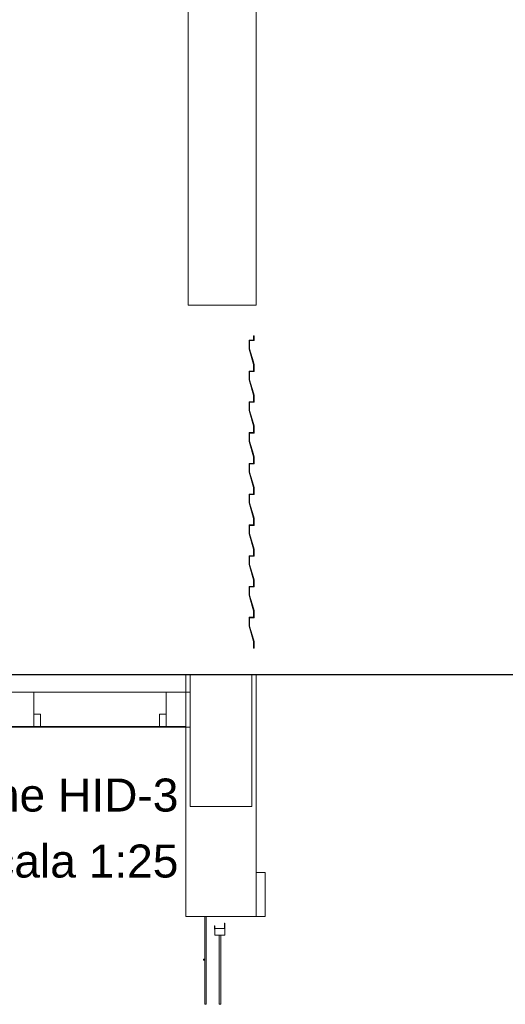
# Model space of a CAD drawing. Header units: millimetres. Extents: x -16331 to -10174, y -4135 to -3584.
# Tile 335 of 456: x -10231.89 to -10227.48, y -4013.76 to -4004.8. Entities that reach past the tile are written whole.
import ezdxf

# ---------------------------------------------------------------- set-up
doc = ezdxf.new("R2010")
doc.units = ezdxf.units.MM
doc.layers.add('DI-Eixos', color=7, linetype='Continuous')
for name, color, linetype, lineweight in [('DI-Elementos externos em corte', 9, 'Continuous', 18), ('DI-Elementos externos em vista', 9, 'Continuous', 5), ('DI-Títulos', 3, 'Continuous', 5), ('IFC-IfcWindow-Contorno', 250, 'Continuous', 5)]:
    doc.layers.add(name, color=color, linetype=linetype, lineweight=lineweight)
doc.styles.add('Arial', font='arial.ttf', dxfattribs={"height": 100})

msp = doc.modelspace()

# ---------------------------------------------------------------- linework, layer by layer
at = {"layer": 'DI-Eixos'}
msp.add_line((-10246.8251, -4010.7557), (-10223.5979, -4010.7557), dxfattribs=at)
at = {"layer": 'DI-Elementos externos em corte'}
for p, q in [((-10229.7417, -4006.7907), (-10229.7417, -4001.1556)), ((-10230.3617, -4002.3801), (-10230.3617, -4006.7907)), ((-10230.3617, -4006.7907), (-10230.3617, -4007.3956)), ((-10229.7417, -4007.3956), (-10229.7417, -4006.7907)), ((-10230.3617, -4007.3956), (-10230.2445, -4007.3956)), ((-10230.2445, -4007.3956), (-10229.7417, -4007.3956)), ((-10229.7658, -4007.6756), (-10229.7658, -4007.6818)), ((-10229.7624, -4007.6756), (-10229.7658, -4007.6756)), ((-10229.7658, -4007.6818), (-10229.7658, -4007.7156)), ((-10229.7618, -4007.6756), (-10229.7624, -4007.6756)), ((-10229.7618, -4007.7128), (-10229.7618, -4007.6756)), ((-10229.7618, -4007.7196), (-10229.7618, -4007.7128)), ((-10229.772, -4007.7156), (-10229.8058, -4007.7156)), ((-10229.8058, -4007.7156), (-10229.8058, -4007.7279)), ((-10229.8058, -4007.7279), (-10229.8058, -4007.7956)), ((-10229.8058, -4007.7956), (-10229.7996, -4007.8172)), ((-10229.8018, -4007.7196), (-10229.7956, -4007.7196)), ((-10229.8018, -4007.7834), (-10229.8018, -4007.7196)), ((-10229.8018, -4007.795), (-10229.8018, -4007.7834)), ((-10229.768, -4007.9134), (-10229.8018, -4007.795)), ((-10229.7956, -4007.7196), (-10229.7618, -4007.7196)), ((-10229.7658, -4007.7156), (-10229.772, -4007.7156)), ((-10229.7996, -4007.8172), (-10229.7658, -4007.9356)), ((-10229.7618, -4007.935), (-10229.768, -4007.9134)), ((-10229.7658, -4007.9356), (-10229.7658, -4007.9449)), ((-10229.7658, -4007.9449), (-10229.7658, -4007.9956)), ((-10229.7618, -4007.9896), (-10229.7618, -4007.935)), ((-10229.772, -4007.9956), (-10229.8058, -4007.9956)), ((-10229.8058, -4007.9956), (-10229.8058, -4008.0079)), ((-10229.8058, -4008.0079), (-10229.8058, -4008.0756)), ((-10229.8018, -4007.9996), (-10229.7956, -4007.9996)), ((-10229.8018, -4008.0634), (-10229.8018, -4007.9996)), ((-10229.8018, -4008.075), (-10229.8018, -4008.0634)), ((-10229.7956, -4007.9996), (-10229.7618, -4007.9996)), ((-10229.7658, -4007.9956), (-10229.772, -4007.9956)), ((-10229.7618, -4007.9996), (-10229.7618, -4007.9896)), ((-10229.8058, -4008.0756), (-10229.7996, -4008.0972)), ((-10229.768, -4008.1934), (-10229.8018, -4008.075)), ((-10229.7996, -4008.0972), (-10229.7658, -4008.2156)), ((-10229.7618, -4008.215), (-10229.768, -4008.1934)), ((-10229.7658, -4008.2156), (-10229.7658, -4008.2249)), ((-10229.7658, -4008.2249), (-10229.7658, -4008.2756)), ((-10229.7618, -4008.2696), (-10229.7618, -4008.215)), ((-10229.772, -4008.2756), (-10229.8058, -4008.2756)), ((-10229.8058, -4008.2756), (-10229.8058, -4008.2879)), ((-10229.8058, -4008.2879), (-10229.8058, -4008.3556)), ((-10229.8018, -4008.2796), (-10229.7956, -4008.2796)), ((-10229.8018, -4008.3434), (-10229.8018, -4008.2796)), ((-10229.7956, -4008.2796), (-10229.7618, -4008.2796)), ((-10229.7658, -4008.2756), (-10229.772, -4008.2756)), ((-10229.7618, -4008.2796), (-10229.7618, -4008.2696)), ((-10229.8058, -4008.3556), (-10229.7996, -4008.3772)), ((-10229.8018, -4008.355), (-10229.8018, -4008.3434)), ((-10229.768, -4008.4734), (-10229.8018, -4008.355)), ((-10229.7996, -4008.3772), (-10229.7658, -4008.4956)), ((-10229.7618, -4008.495), (-10229.768, -4008.4734)), ((-10229.7658, -4008.4956), (-10229.7658, -4008.5049)), ((-10229.7658, -4008.5049), (-10229.7658, -4008.5556)), ((-10229.7618, -4008.5496), (-10229.7618, -4008.495)), ((-10229.772, -4008.5556), (-10229.8058, -4008.5556)), ((-10229.8058, -4008.5556), (-10229.8058, -4008.5679)), ((-10229.8058, -4008.5679), (-10229.8058, -4008.6356)), ((-10229.8018, -4008.5596), (-10229.7956, -4008.5596)), ((-10229.8018, -4008.6234), (-10229.8018, -4008.5596)), ((-10229.7956, -4008.5596), (-10229.7618, -4008.5596)), ((-10229.7658, -4008.5556), (-10229.772, -4008.5556)), ((-10229.7618, -4008.5596), (-10229.7618, -4008.5496)), ((-10229.8058, -4008.6356), (-10229.7996, -4008.6572)), ((-10229.8018, -4008.635), (-10229.8018, -4008.6234)), ((-10229.768, -4008.7534), (-10229.8018, -4008.635)), ((-10229.7996, -4008.6572), (-10229.7658, -4008.7758)), ((-10229.7618, -4008.775), (-10229.768, -4008.7534)), ((-10229.7658, -4008.7758), (-10229.7658, -4008.7851)), ((-10229.7658, -4008.7851), (-10229.7658, -4008.8358)), ((-10229.7618, -4008.8296), (-10229.7618, -4008.775)), ((-10229.772, -4008.8358), (-10229.8058, -4008.8358)), ((-10229.8058, -4008.8358), (-10229.8058, -4008.8481)), ((-10229.8058, -4008.8481), (-10229.8058, -4008.9156)), ((-10229.8018, -4008.8396), (-10229.7956, -4008.8396)), ((-10229.8018, -4008.9034), (-10229.8018, -4008.8396)), ((-10229.7956, -4008.8396), (-10229.7618, -4008.8396)), ((-10229.7658, -4008.8358), (-10229.772, -4008.8358)), ((-10229.7618, -4008.8396), (-10229.7618, -4008.8296)), ((-10229.8058, -4008.9156), (-10229.7996, -4008.9372)), ((-10229.8018, -4008.915), (-10229.8018, -4008.9034)), ((-10229.768, -4009.0334), (-10229.8018, -4008.915)), ((-10229.7996, -4008.9372), (-10229.7658, -4009.0556)), ((-10229.7618, -4009.055), (-10229.768, -4009.0334)), ((-10229.7658, -4009.0556), (-10229.7658, -4009.0649)), ((-10229.7618, -4009.1096), (-10229.7618, -4009.055)), ((-10229.772, -4009.1156), (-10229.8058, -4009.1156)), ((-10229.8058, -4009.1156), (-10229.8058, -4009.1279)), ((-10229.8058, -4009.1279), (-10229.8058, -4009.1956)), ((-10229.8018, -4009.1196), (-10229.7956, -4009.1196)), ((-10229.8018, -4009.1834), (-10229.8018, -4009.1196)), ((-10229.7956, -4009.1196), (-10229.7618, -4009.1196)), ((-10229.7658, -4009.1156), (-10229.772, -4009.1156)), ((-10229.7658, -4009.0649), (-10229.7658, -4009.1156)), ((-10229.7618, -4009.1196), (-10229.7618, -4009.1096)), ((-10229.8058, -4009.1956), (-10229.7996, -4009.2172)), ((-10229.8018, -4009.195), (-10229.8018, -4009.1834)), ((-10229.768, -4009.3134), (-10229.8018, -4009.195)), ((-10229.7996, -4009.2172), (-10229.7658, -4009.3356)), ((-10229.7618, -4009.335), (-10229.768, -4009.3134)), ((-10229.772, -4009.3956), (-10229.8058, -4009.3956)), ((-10229.8058, -4009.3956), (-10229.8058, -4009.4079)), ((-10229.8058, -4009.4079), (-10229.8058, -4009.4756)), ((-10229.8018, -4009.3996), (-10229.7956, -4009.3996)), ((-10229.8018, -4009.4634), (-10229.8018, -4009.3996)), ((-10229.7956, -4009.3996), (-10229.7618, -4009.3996)), ((-10229.7658, -4009.3956), (-10229.772, -4009.3956)), ((-10229.7658, -4009.3356), (-10229.7658, -4009.3449)), ((-10229.7658, -4009.3449), (-10229.7658, -4009.3956)), ((-10229.7618, -4009.3896), (-10229.7618, -4009.335)), ((-10229.7618, -4009.3996), (-10229.7618, -4009.3896)), ((-10229.8058, -4009.4756), (-10229.7996, -4009.4972)), ((-10229.8018, -4009.475), (-10229.8018, -4009.4634)), ((-10229.768, -4009.5934), (-10229.8018, -4009.475)), ((-10229.7996, -4009.4972), (-10229.7658, -4009.6156)), ((-10229.7618, -4009.615), (-10229.768, -4009.5934)), ((-10229.772, -4009.6756), (-10229.8058, -4009.6756)), ((-10229.8058, -4009.6756), (-10229.8058, -4009.6879)), ((-10229.8018, -4009.6796), (-10229.7956, -4009.6796)), ((-10229.8018, -4009.7434), (-10229.8018, -4009.6796)), ((-10229.7956, -4009.6796), (-10229.7618, -4009.6796)), ((-10229.7658, -4009.6756), (-10229.772, -4009.6756)), ((-10229.7658, -4009.6156), (-10229.7658, -4009.6249)), ((-10229.7658, -4009.6249), (-10229.7658, -4009.6756)), ((-10229.7618, -4009.6696), (-10229.7618, -4009.615)), ((-10229.7618, -4009.6796), (-10229.7618, -4009.6696)), ((-10229.8058, -4009.6879), (-10229.8058, -4009.7556)), ((-10229.8058, -4009.7556), (-10229.7996, -4009.7772)), ((-10229.8018, -4009.755), (-10229.8018, -4009.7434)), ((-10229.768, -4009.8734), (-10229.8018, -4009.755)), ((-10229.7996, -4009.7772), (-10229.7658, -4009.8956)), ((-10229.7618, -4009.895), (-10229.768, -4009.8734)), ((-10229.7658, -4009.8956), (-10229.7658, -4009.9049)), ((-10229.7658, -4009.9049), (-10229.7658, -4009.9556)), ((-10229.7618, -4009.9496), (-10229.7618, -4009.895)), ((-10229.7618, -4009.9596), (-10229.7618, -4009.9496)), ((-10229.772, -4009.9556), (-10229.8058, -4009.9556)), ((-10229.8058, -4009.9556), (-10229.8058, -4009.9679)), ((-10229.8058, -4009.9679), (-10229.8058, -4010.0356)), ((-10229.8058, -4010.0356), (-10229.7996, -4010.0572)), ((-10229.8018, -4009.9596), (-10229.7956, -4009.9596)), ((-10229.8018, -4010.0234), (-10229.8018, -4009.9596)), ((-10229.8018, -4010.035), (-10229.8018, -4010.0234)), ((-10229.768, -4010.1534), (-10229.8018, -4010.035)), ((-10229.7956, -4009.9596), (-10229.7618, -4009.9596)), ((-10229.7658, -4009.9556), (-10229.772, -4009.9556)), ((-10229.7996, -4010.0572), (-10229.7658, -4010.1756)), ((-10229.7618, -4010.175), (-10229.768, -4010.1534)), ((-10229.7658, -4010.1756), (-10229.7658, -4010.1849)), ((-10229.7658, -4010.1849), (-10229.7658, -4010.2356)), ((-10229.7618, -4010.2296), (-10229.7618, -4010.175)), ((-10229.772, -4010.2356), (-10229.8058, -4010.2356)), ((-10229.8058, -4010.2356), (-10229.8058, -4010.2479)), ((-10229.8058, -4010.2479), (-10229.8058, -4010.3156)), ((-10229.8017, -4010.2396), (-10229.7955, -4010.2396)), ((-10229.8017, -4010.3037), (-10229.8017, -4010.2396)), ((-10229.8017, -4010.3155), (-10229.8017, -4010.3037)), ((-10229.7955, -4010.2396), (-10229.7618, -4010.2396)), ((-10229.7658, -4010.2356), (-10229.772, -4010.2356)), ((-10229.7618, -4010.2396), (-10229.7618, -4010.2296)), ((-10229.8058, -4010.3156), (-10229.7996, -4010.3372)), ((-10229.768, -4010.4335), (-10229.8017, -4010.3155)), ((-10229.7996, -4010.3372), (-10229.7658, -4010.4556)), ((-10229.7618, -4010.455), (-10229.768, -4010.4335)), ((-10229.7658, -4010.4556), (-10229.7658, -4010.4649)), ((-10229.7658, -4010.4649), (-10229.7658, -4010.5156)), ((-10229.7618, -4010.5062), (-10229.7618, -4010.455)), ((-10229.7658, -4010.5156), (-10229.7652, -4010.5156)), ((-10229.7652, -4010.5156), (-10229.7618, -4010.5156)), ((-10229.7618, -4010.5156), (-10229.7618, -4010.5062)), ((-10230.3817, -4010.7556), (-10237.4896, -4010.7556)), ((-10230.3817, -4010.7556), (-10233.3213, -4010.7556)), ((-10230.3817, -4010.9156), (-10230.3817, -4010.7556)), ((-10230.3417, -4010.7556), (-10230.3817, -4010.7556)), ((-10230.3817, -4010.7556), (-10230.3817, -4010.9156)), ((-10230.3417, -4010.7556), (-10230.3817, -4010.7556)), ((-10230.1513, -4010.7556), (-10230.3417, -4010.7556)), ((-10229.9978, -4010.7556), (-10230.3417, -4010.7556)), ((-10230.3417, -4010.7556), (-10230.3417, -4010.9156)), ((-10230.3417, -4010.8112), (-10230.3417, -4010.7556)), ((-10229.7817, -4010.7556), (-10230.1513, -4010.7556)), ((-10229.7817, -4010.7556), (-10229.9978, -4010.7556)), ((-10229.7417, -4010.7556), (-10229.7817, -4010.7556)), ((-10229.7817, -4011.2356), (-10229.7817, -4010.7556)), ((-10229.7417, -4011.8445), (-10229.7417, -4010.7556)), ((-10230.3417, -4010.9156), (-10230.3417, -4010.8112)), ((-10232.1213, -4010.9156), (-10231.7613, -4010.9156)), ((-10231.8865, -4010.9156), (-10232.1213, -4010.9156)), ((-10231.7613, -4010.9156), (-10231.8865, -4010.9156)), ((-10231.7613, -4010.9156), (-10230.5613, -4010.9156)), ((-10231.7613, -4011.1156), (-10231.7613, -4010.9156)), ((-10230.5613, -4010.9156), (-10230.3817, -4010.9156)), ((-10230.5613, -4010.9156), (-10230.5613, -4011.0269)), ((-10230.4181, -4010.9156), (-10230.5613, -4010.9156)), ((-10230.3817, -4010.9156), (-10230.4181, -4010.9156)), ((-10230.3817, -4010.978), (-10230.3817, -4010.9156)), ((-10230.3817, -4010.9156), (-10230.3817, -4011.2276)), ((-10230.3817, -4010.9156), (-10230.3417, -4010.9156)), ((-10230.3417, -4010.9156), (-10230.3817, -4010.9156)), ((-10230.3417, -4010.9156), (-10230.3417, -4011.2187)), ((-10230.3417, -4011.1243), (-10230.3417, -4010.9156)), ((-10230.3817, -4011.1156), (-10230.3817, -4010.978)), ((-10231.7613, -4011.1243), (-10231.7613, -4011.1156)), ((-10231.7613, -4011.1156), (-10231.7613, -4011.1573)), ((-10231.7222, -4011.1156), (-10231.7613, -4011.1156)), ((-10231.7013, -4011.1156), (-10231.7222, -4011.1156)), ((-10231.7013, -4011.1939), (-10231.7013, -4011.1156)), ((-10230.6213, -4011.1156), (-10230.6213, -4011.1573)), ((-10230.5822, -4011.1156), (-10230.6213, -4011.1156)), ((-10230.5613, -4011.1156), (-10230.5822, -4011.1156)), ((-10230.5613, -4011.0269), (-10230.5613, -4011.1156)), ((-10230.5613, -4011.1156), (-10230.5613, -4011.2276)), ((-10230.5613, -4011.1939), (-10230.5613, -4011.1156)), ((-10230.3817, -4011.2276), (-10230.3817, -4011.1156)), ((-10231.7613, -4011.2276), (-10231.7613, -4011.1243)), ((-10231.7613, -4011.1573), (-10231.7613, -4011.2276)), ((-10231.7013, -4011.2276), (-10231.7013, -4011.1939)), ((-10230.6213, -4011.1573), (-10230.6213, -4011.2276)), ((-10230.5613, -4011.2276), (-10230.5613, -4011.1939)), ((-10230.3417, -4011.2276), (-10230.3417, -4011.1243)), ((-10230.3817, -4011.2276), (-10237.7277, -4011.2276)), ((-10232.1213, -4011.2356), (-10231.7613, -4011.2356)), ((-10232.1213, -4011.2356), (-10231.7613, -4011.2356)), ((-10231.9961, -4011.2356), (-10231.7613, -4011.2356)), ((-10231.7613, -4011.2356), (-10231.7613, -4011.2276)), ((-10231.7613, -4011.2356), (-10231.7013, -4011.2356)), ((-10231.7613, -4011.2356), (-10231.7013, -4011.2356)), ((-10231.7613, -4011.2356), (-10231.7404, -4011.2356)), ((-10231.7404, -4011.2356), (-10231.7013, -4011.2356)), ((-10231.7013, -4011.2356), (-10231.7013, -4011.2276)), ((-10231.7013, -4011.2356), (-10230.6213, -4011.2356)), ((-10231.7013, -4011.2356), (-10230.6213, -4011.2356)), ((-10230.6213, -4011.2356), (-10230.5613, -4011.2356)), ((-10230.6213, -4011.2356), (-10230.5613, -4011.2356)), ((-10230.6213, -4011.2356), (-10230.6004, -4011.2356)), ((-10230.6004, -4011.2356), (-10230.5613, -4011.2356)), ((-10230.5613, -4011.2276), (-10230.5613, -4011.2356)), ((-10230.5613, -4011.2356), (-10230.5613, -4011.2276)), ((-10230.5613, -4011.2356), (-10230.3817, -4011.2356)), ((-10230.5613, -4011.2356), (-10230.3817, -4011.2356)), ((-10230.5613, -4011.2356), (-10230.4849, -4011.2356)), ((-10230.4849, -4011.2356), (-10230.3817, -4011.2356)), ((-10230.3817, -4011.2356), (-10230.3817, -4011.2276)), ((-10230.3817, -4011.2276), (-10230.3817, -4011.2356)), ((-10230.3817, -4011.2302), (-10230.3817, -4011.2276)), ((-10230.3817, -4011.2356), (-10230.3817, -4011.2302)), ((-10230.3817, -4011.2356), (-10230.3817, -4011.8445)), ((-10230.3817, -4011.2356), (-10230.3417, -4011.2356)), ((-10230.3417, -4011.2187), (-10230.3417, -4011.2356)), ((-10230.3417, -4011.2356), (-10230.3417, -4011.2276)), ((-10230.3417, -4011.2356), (-10230.3417, -4011.9556)), ((-10229.7817, -4011.4925), (-10229.7817, -4011.2356)), ((-10229.7817, -4011.9556), (-10229.7817, -4011.4925)), ((-10230.3817, -4011.8445), (-10230.3817, -4011.9556)), ((-10229.7417, -4011.9556), (-10229.7417, -4011.8445)), ((-10230.3817, -4011.9556), (-10230.3817, -4012.029)), ((-10230.3417, -4011.9556), (-10230.1256, -4011.9556)), ((-10230.1256, -4011.9556), (-10229.7817, -4011.9556)), ((-10229.7417, -4012.029), (-10229.7417, -4011.9556)), ((-10230.3817, -4012.029), (-10230.3817, -4012.9556)), ((-10229.7417, -4012.5556), (-10229.7417, -4012.029)), ((-10229.7417, -4012.9556), (-10229.7417, -4012.5556)), ((-10229.7417, -4012.5556), (-10229.7417, -4012.8874)), ((-10229.7214, -4012.5556), (-10229.7417, -4012.5556)), ((-10229.6617, -4012.5556), (-10229.7214, -4012.5556)), ((-10229.6617, -4012.8874), (-10229.6617, -4012.5556)), ((-10229.7417, -4012.8874), (-10229.7417, -4012.9556)), ((-10229.6617, -4012.9556), (-10229.6617, -4012.8874)), ((-10230.3817, -4012.9556), (-10230.2589, -4012.9556)), ((-10230.2589, -4012.9556), (-10230.2097, -4012.9556)), ((-10230.2097, -4012.9556), (-10230.1977, -4012.9556)), ((-10230.1977, -4012.9556), (-10229.7417, -4012.9556)), ((-10229.7417, -4012.9556), (-10229.7263, -4012.9556)), ((-10229.7263, -4012.9556), (-10229.6617, -4012.9556)), ((-10230.1217, -4013.0408), (-10230.1217, -4013.045)), ((-10230.118, -4013.0408), (-10230.1217, -4013.0408)), ((-10230.1217, -4013.045), (-10230.1217, -4013.0684)), ((-10230.1217, -4013.0684), (-10230.1209, -4013.0688)), ((-10230.1209, -4013.0688), (-10230.1165, -4013.0708)), ((-10230.1173, -4013.0408), (-10230.118, -4013.0408)), ((-10230.1173, -4013.0614), (-10230.1173, -4013.0408)), ((-10230.1173, -4013.0652), (-10230.1173, -4013.0614)), ((-10230.1165, -4013.0652), (-10230.1173, -4013.0652)), ((-10230.0445, -4013.0652), (-10230.1165, -4013.0652)), ((-10230.1165, -4013.0708), (-10230.1165, -4013.0795)), ((-10230.1165, -4013.0795), (-10230.1165, -4013.1276)), ((-10230.0313, -4013.0652), (-10230.0445, -4013.0652)), ((-10230.0313, -4013.0168), (-10230.0313, -4013.0242)), ((-10230.0276, -4013.0168), (-10230.0313, -4013.0168)), ((-10230.0313, -4013.0242), (-10230.0313, -4013.0652)), ((-10230.0269, -4013.0168), (-10230.0276, -4013.0168)), ((-10230.0269, -4013.1105), (-10230.0269, -4013.0168)), ((-10230.1165, -4013.1276), (-10230.1027, -4013.1276)), ((-10230.1027, -4013.1276), (-10230.0797, -4013.1276)), ((-10230.0797, -4013.1276), (-10230.0637, -4013.1276)), ((-10230.0772, -4013.1276), (-10230.0797, -4013.1276)), ((-10230.0797, -4013.1276), (-10230.0797, -4013.7556)), ((-10230.0637, -4013.1276), (-10230.0772, -4013.1276)), ((-10230.0637, -4013.1276), (-10230.0269, -4013.1276)), ((-10230.0637, -4013.4289), (-10230.0637, -4013.1276)), ((-10230.0269, -4013.1276), (-10230.0269, -4013.1105)), ((-10230.2217, -4013.3436), (-10230.2217, -4013.3533)), ((-10230.2194, -4013.3436), (-10230.2217, -4013.3436)), ((-10230.2217, -4013.3533), (-10230.2217, -4013.3556)), ((-10230.2097, -4013.3436), (-10230.2194, -4013.3436)), ((-10230.2097, -4013.3459), (-10230.2097, -4013.3436)), ((-10230.2097, -4013.3556), (-10230.2097, -4013.3459)), ((-10230.2217, -4013.3556), (-10230.212, -4013.3556)), ((-10230.212, -4013.3556), (-10230.2097, -4013.3556)), ((-10230.0637, -4013.7556), (-10230.0637, -4013.4289)), ((-10230.0797, -4013.7556), (-10230.0676, -4013.7556)), ((-10230.0676, -4013.7556), (-10230.0637, -4013.7556))]:
    msp.add_line(p, q, dxfattribs=at)
at = {"layer": 'DI-Elementos externos em corte', "lineweight": 5}
for p, q in [((-10229.7417, -4006.7907), (-10229.7417, -4001.1556)), ((-10230.3617, -4002.3801), (-10230.3617, -4006.7907)), ((-10230.3617, -4006.7907), (-10230.3617, -4007.3956)), ((-10229.7417, -4007.3956), (-10229.7417, -4006.7907)), ((-10230.3617, -4007.3956), (-10230.2445, -4007.3956)), ((-10230.2445, -4007.3956), (-10229.7417, -4007.3956)), ((-10229.7658, -4007.6756), (-10229.7658, -4007.6818)), ((-10229.7624, -4007.6756), (-10229.7658, -4007.6756)), ((-10229.7658, -4007.6818), (-10229.7658, -4007.7156)), ((-10229.7618, -4007.6756), (-10229.7624, -4007.6756)), ((-10229.7618, -4007.7128), (-10229.7618, -4007.6756)), ((-10229.7618, -4007.7196), (-10229.7618, -4007.7128)), ((-10229.772, -4007.7156), (-10229.8058, -4007.7156)), ((-10229.8058, -4007.7156), (-10229.8058, -4007.7279)), ((-10229.8058, -4007.7279), (-10229.8058, -4007.7956)), ((-10229.8058, -4007.7956), (-10229.7996, -4007.8172)), ((-10229.8018, -4007.7196), (-10229.7956, -4007.7196)), ((-10229.8018, -4007.7834), (-10229.8018, -4007.7196)), ((-10229.8018, -4007.795), (-10229.8018, -4007.7834)), ((-10229.768, -4007.9134), (-10229.8018, -4007.795)), ((-10229.7956, -4007.7196), (-10229.7618, -4007.7196)), ((-10229.7658, -4007.7156), (-10229.772, -4007.7156)), ((-10229.7996, -4007.8172), (-10229.7658, -4007.9356)), ((-10229.7618, -4007.935), (-10229.768, -4007.9134)), ((-10229.7658, -4007.9356), (-10229.7658, -4007.9449)), ((-10229.7658, -4007.9449), (-10229.7658, -4007.9956)), ((-10229.7618, -4007.9896), (-10229.7618, -4007.935)), ((-10229.772, -4007.9956), (-10229.8058, -4007.9956)), ((-10229.8058, -4007.9956), (-10229.8058, -4008.0079)), ((-10229.8058, -4008.0079), (-10229.8058, -4008.0756)), ((-10229.8018, -4007.9996), (-10229.7956, -4007.9996)), ((-10229.8018, -4008.0634), (-10229.8018, -4007.9996)), ((-10229.8018, -4008.075), (-10229.8018, -4008.0634)), ((-10229.7956, -4007.9996), (-10229.7618, -4007.9996)), ((-10229.7658, -4007.9956), (-10229.772, -4007.9956)), ((-10229.7618, -4007.9996), (-10229.7618, -4007.9896)), ((-10229.8058, -4008.0756), (-10229.7996, -4008.0972)), ((-10229.768, -4008.1934), (-10229.8018, -4008.075)), ((-10229.7996, -4008.0972), (-10229.7658, -4008.2156)), ((-10229.7618, -4008.215), (-10229.768, -4008.1934)), ((-10229.7658, -4008.2156), (-10229.7658, -4008.2249)), ((-10229.7658, -4008.2249), (-10229.7658, -4008.2756)), ((-10229.7618, -4008.2696), (-10229.7618, -4008.215)), ((-10229.772, -4008.2756), (-10229.8058, -4008.2756)), ((-10229.8058, -4008.2756), (-10229.8058, -4008.2879)), ((-10229.8058, -4008.2879), (-10229.8058, -4008.3556)), ((-10229.8018, -4008.2796), (-10229.7956, -4008.2796)), ((-10229.8018, -4008.3434), (-10229.8018, -4008.2796)), ((-10229.7956, -4008.2796), (-10229.7618, -4008.2796)), ((-10229.7658, -4008.2756), (-10229.772, -4008.2756)), ((-10229.7618, -4008.2796), (-10229.7618, -4008.2696)), ((-10229.8058, -4008.3556), (-10229.7996, -4008.3772)), ((-10229.8018, -4008.355), (-10229.8018, -4008.3434)), ((-10229.768, -4008.4734), (-10229.8018, -4008.355)), ((-10229.7996, -4008.3772), (-10229.7658, -4008.4956)), ((-10229.7618, -4008.495), (-10229.768, -4008.4734)), ((-10229.7658, -4008.4956), (-10229.7658, -4008.5049)), ((-10229.7658, -4008.5049), (-10229.7658, -4008.5556)), ((-10229.7618, -4008.5496), (-10229.7618, -4008.495)), ((-10229.772, -4008.5556), (-10229.8058, -4008.5556)), ((-10229.8058, -4008.5556), (-10229.8058, -4008.5679)), ((-10229.8058, -4008.5679), (-10229.8058, -4008.6356)), ((-10229.8018, -4008.5596), (-10229.7956, -4008.5596)), ((-10229.8018, -4008.6234), (-10229.8018, -4008.5596)), ((-10229.7956, -4008.5596), (-10229.7618, -4008.5596)), ((-10229.7658, -4008.5556), (-10229.772, -4008.5556)), ((-10229.7618, -4008.5596), (-10229.7618, -4008.5496)), ((-10229.8058, -4008.6356), (-10229.7996, -4008.6572)), ((-10229.8018, -4008.635), (-10229.8018, -4008.6234)), ((-10229.768, -4008.7534), (-10229.8018, -4008.635)), ((-10229.7996, -4008.6572), (-10229.7658, -4008.7758)), ((-10229.7618, -4008.775), (-10229.768, -4008.7534)), ((-10229.7658, -4008.7758), (-10229.7658, -4008.7851)), ((-10229.7658, -4008.7851), (-10229.7658, -4008.8358)), ((-10229.7618, -4008.8296), (-10229.7618, -4008.775)), ((-10229.772, -4008.8358), (-10229.8058, -4008.8358)), ((-10229.8058, -4008.8358), (-10229.8058, -4008.8481)), ((-10229.8058, -4008.8481), (-10229.8058, -4008.9156)), ((-10229.8018, -4008.8396), (-10229.7956, -4008.8396)), ((-10229.8018, -4008.9034), (-10229.8018, -4008.8396)), ((-10229.7956, -4008.8396), (-10229.7618, -4008.8396)), ((-10229.7658, -4008.8358), (-10229.772, -4008.8358)), ((-10229.7618, -4008.8396), (-10229.7618, -4008.8296)), ((-10229.8058, -4008.9156), (-10229.7996, -4008.9372)), ((-10229.8018, -4008.915), (-10229.8018, -4008.9034)), ((-10229.768, -4009.0334), (-10229.8018, -4008.915)), ((-10229.7996, -4008.9372), (-10229.7658, -4009.0556)), ((-10229.7618, -4009.055), (-10229.768, -4009.0334)), ((-10229.7658, -4009.0556), (-10229.7658, -4009.0649)), ((-10229.7618, -4009.1096), (-10229.7618, -4009.055)), ((-10229.772, -4009.1156), (-10229.8058, -4009.1156)), ((-10229.8058, -4009.1156), (-10229.8058, -4009.1279)), ((-10229.8058, -4009.1279), (-10229.8058, -4009.1956)), ((-10229.8018, -4009.1196), (-10229.7956, -4009.1196)), ((-10229.8018, -4009.1834), (-10229.8018, -4009.1196)), ((-10229.7956, -4009.1196), (-10229.7618, -4009.1196)), ((-10229.7658, -4009.1156), (-10229.772, -4009.1156)), ((-10229.7658, -4009.0649), (-10229.7658, -4009.1156)), ((-10229.7618, -4009.1196), (-10229.7618, -4009.1096)), ((-10229.8058, -4009.1956), (-10229.7996, -4009.2172)), ((-10229.8018, -4009.195), (-10229.8018, -4009.1834)), ((-10229.768, -4009.3134), (-10229.8018, -4009.195)), ((-10229.7996, -4009.2172), (-10229.7658, -4009.3356)), ((-10229.7618, -4009.335), (-10229.768, -4009.3134)), ((-10229.772, -4009.3956), (-10229.8058, -4009.3956)), ((-10229.8058, -4009.3956), (-10229.8058, -4009.4079)), ((-10229.8058, -4009.4079), (-10229.8058, -4009.4756)), ((-10229.8018, -4009.3996), (-10229.7956, -4009.3996)), ((-10229.8018, -4009.4634), (-10229.8018, -4009.3996)), ((-10229.7956, -4009.3996), (-10229.7618, -4009.3996)), ((-10229.7658, -4009.3956), (-10229.772, -4009.3956)), ((-10229.7658, -4009.3356), (-10229.7658, -4009.3449)), ((-10229.7658, -4009.3449), (-10229.7658, -4009.3956)), ((-10229.7618, -4009.3896), (-10229.7618, -4009.335)), ((-10229.7618, -4009.3996), (-10229.7618, -4009.3896)), ((-10229.8058, -4009.4756), (-10229.7996, -4009.4972)), ((-10229.8018, -4009.475), (-10229.8018, -4009.4634)), ((-10229.768, -4009.5934), (-10229.8018, -4009.475)), ((-10229.7996, -4009.4972), (-10229.7658, -4009.6156)), ((-10229.7618, -4009.615), (-10229.768, -4009.5934)), ((-10229.772, -4009.6756), (-10229.8058, -4009.6756)), ((-10229.8058, -4009.6756), (-10229.8058, -4009.6879)), ((-10229.8018, -4009.6796), (-10229.7956, -4009.6796)), ((-10229.8018, -4009.7434), (-10229.8018, -4009.6796)), ((-10229.7956, -4009.6796), (-10229.7618, -4009.6796)), ((-10229.7658, -4009.6756), (-10229.772, -4009.6756)), ((-10229.7658, -4009.6156), (-10229.7658, -4009.6249)), ((-10229.7658, -4009.6249), (-10229.7658, -4009.6756)), ((-10229.7618, -4009.6696), (-10229.7618, -4009.615)), ((-10229.7618, -4009.6796), (-10229.7618, -4009.6696)), ((-10229.8058, -4009.6879), (-10229.8058, -4009.7556)), ((-10229.8058, -4009.7556), (-10229.7996, -4009.7772)), ((-10229.8018, -4009.755), (-10229.8018, -4009.7434)), ((-10229.768, -4009.8734), (-10229.8018, -4009.755)), ((-10229.7996, -4009.7772), (-10229.7658, -4009.8956)), ((-10229.7618, -4009.895), (-10229.768, -4009.8734)), ((-10229.7658, -4009.8956), (-10229.7658, -4009.9049)), ((-10229.7658, -4009.9049), (-10229.7658, -4009.9556)), ((-10229.7618, -4009.9496), (-10229.7618, -4009.895)), ((-10229.7618, -4009.9596), (-10229.7618, -4009.9496)), ((-10229.772, -4009.9556), (-10229.8058, -4009.9556)), ((-10229.8058, -4009.9556), (-10229.8058, -4009.9679)), ((-10229.8058, -4009.9679), (-10229.8058, -4010.0356)), ((-10229.8058, -4010.0356), (-10229.7996, -4010.0572)), ((-10229.8018, -4009.9596), (-10229.7956, -4009.9596)), ((-10229.8018, -4010.0234), (-10229.8018, -4009.9596)), ((-10229.8018, -4010.035), (-10229.8018, -4010.0234)), ((-10229.768, -4010.1534), (-10229.8018, -4010.035)), ((-10229.7956, -4009.9596), (-10229.7618, -4009.9596)), ((-10229.7658, -4009.9556), (-10229.772, -4009.9556)), ((-10229.7996, -4010.0572), (-10229.7658, -4010.1756)), ((-10229.7618, -4010.175), (-10229.768, -4010.1534)), ((-10229.7658, -4010.1756), (-10229.7658, -4010.1849)), ((-10229.7658, -4010.1849), (-10229.7658, -4010.2356)), ((-10229.7618, -4010.2296), (-10229.7618, -4010.175)), ((-10229.772, -4010.2356), (-10229.8058, -4010.2356)), ((-10229.8058, -4010.2356), (-10229.8058, -4010.2479)), ((-10229.8058, -4010.2479), (-10229.8058, -4010.3156)), ((-10229.8017, -4010.2396), (-10229.7955, -4010.2396)), ((-10229.8017, -4010.3037), (-10229.8017, -4010.2396)), ((-10229.8017, -4010.3155), (-10229.8017, -4010.3037)), ((-10229.7955, -4010.2396), (-10229.7618, -4010.2396)), ((-10229.7658, -4010.2356), (-10229.772, -4010.2356)), ((-10229.7618, -4010.2396), (-10229.7618, -4010.2296)), ((-10229.8058, -4010.3156), (-10229.7996, -4010.3372)), ((-10229.768, -4010.4335), (-10229.8017, -4010.3155)), ((-10229.7996, -4010.3372), (-10229.7658, -4010.4556)), ((-10229.7618, -4010.455), (-10229.768, -4010.4335)), ((-10229.7658, -4010.4556), (-10229.7658, -4010.4649)), ((-10229.7658, -4010.4649), (-10229.7658, -4010.5156)), ((-10229.7618, -4010.5062), (-10229.7618, -4010.455)), ((-10229.7658, -4010.5156), (-10229.7652, -4010.5156)), ((-10229.7652, -4010.5156), (-10229.7618, -4010.5156)), ((-10229.7618, -4010.5156), (-10229.7618, -4010.5062)), ((-10230.3817, -4010.7556), (-10237.4896, -4010.7556)), ((-10230.3817, -4010.7556), (-10233.3213, -4010.7556)), ((-10230.3817, -4010.9156), (-10230.3817, -4010.7556)), ((-10230.3417, -4010.7556), (-10230.3817, -4010.7556)), ((-10230.3817, -4010.7556), (-10230.3817, -4010.9156)), ((-10230.3417, -4010.7556), (-10230.3817, -4010.7556)), ((-10230.1513, -4010.7556), (-10230.3417, -4010.7556)), ((-10229.9978, -4010.7556), (-10230.3417, -4010.7556)), ((-10230.3417, -4010.7556), (-10230.3417, -4010.9156)), ((-10230.3417, -4010.8112), (-10230.3417, -4010.7556)), ((-10229.7817, -4010.7556), (-10230.1513, -4010.7556)), ((-10229.7817, -4010.7556), (-10229.9978, -4010.7556)), ((-10229.7417, -4010.7556), (-10229.7817, -4010.7556)), ((-10229.7817, -4011.2356), (-10229.7817, -4010.7556)), ((-10229.7417, -4011.8445), (-10229.7417, -4010.7556)), ((-10230.3417, -4010.9156), (-10230.3417, -4010.8112)), ((-10232.1213, -4010.9156), (-10231.7613, -4010.9156)), ((-10231.8865, -4010.9156), (-10232.1213, -4010.9156)), ((-10231.7613, -4010.9156), (-10231.8865, -4010.9156)), ((-10231.7613, -4010.9156), (-10230.5613, -4010.9156)), ((-10231.7613, -4011.1156), (-10231.7613, -4010.9156)), ((-10230.5613, -4010.9156), (-10230.3817, -4010.9156)), ((-10230.5613, -4010.9156), (-10230.5613, -4011.0269)), ((-10230.4181, -4010.9156), (-10230.5613, -4010.9156)), ((-10230.3817, -4010.9156), (-10230.4181, -4010.9156)), ((-10230.3817, -4010.978), (-10230.3817, -4010.9156)), ((-10230.3817, -4010.9156), (-10230.3817, -4011.2276)), ((-10230.3817, -4010.9156), (-10230.3417, -4010.9156)), ((-10230.3417, -4010.9156), (-10230.3817, -4010.9156)), ((-10230.3417, -4010.9156), (-10230.3417, -4011.2187)), ((-10230.3417, -4011.1243), (-10230.3417, -4010.9156)), ((-10230.3817, -4011.1156), (-10230.3817, -4010.978)), ((-10231.7613, -4011.1243), (-10231.7613, -4011.1156)), ((-10231.7613, -4011.1156), (-10231.7613, -4011.1573)), ((-10231.7222, -4011.1156), (-10231.7613, -4011.1156)), ((-10231.7013, -4011.1156), (-10231.7222, -4011.1156)), ((-10231.7013, -4011.1939), (-10231.7013, -4011.1156)), ((-10230.6213, -4011.1156), (-10230.6213, -4011.1573)), ((-10230.5822, -4011.1156), (-10230.6213, -4011.1156)), ((-10230.5613, -4011.1156), (-10230.5822, -4011.1156)), ((-10230.5613, -4011.0269), (-10230.5613, -4011.1156)), ((-10230.5613, -4011.1156), (-10230.5613, -4011.2276)), ((-10230.5613, -4011.1939), (-10230.5613, -4011.1156)), ((-10230.3817, -4011.2276), (-10230.3817, -4011.1156)), ((-10231.7613, -4011.2276), (-10231.7613, -4011.1243)), ((-10231.7613, -4011.1573), (-10231.7613, -4011.2276)), ((-10231.7013, -4011.2276), (-10231.7013, -4011.1939)), ((-10230.6213, -4011.1573), (-10230.6213, -4011.2276)), ((-10230.5613, -4011.2276), (-10230.5613, -4011.1939)), ((-10230.3417, -4011.2276), (-10230.3417, -4011.1243)), ((-10230.3817, -4011.2276), (-10237.7277, -4011.2276)), ((-10232.1213, -4011.2356), (-10231.7613, -4011.2356)), ((-10232.1213, -4011.2356), (-10231.7613, -4011.2356)), ((-10231.9961, -4011.2356), (-10231.7613, -4011.2356)), ((-10231.7613, -4011.2356), (-10231.7613, -4011.2276)), ((-10231.7613, -4011.2356), (-10231.7013, -4011.2356)), ((-10231.7613, -4011.2356), (-10231.7013, -4011.2356)), ((-10231.7613, -4011.2356), (-10231.7404, -4011.2356)), ((-10231.7404, -4011.2356), (-10231.7013, -4011.2356)), ((-10231.7013, -4011.2356), (-10231.7013, -4011.2276)), ((-10231.7013, -4011.2356), (-10230.6213, -4011.2356)), ((-10231.7013, -4011.2356), (-10230.6213, -4011.2356)), ((-10230.6213, -4011.2356), (-10230.5613, -4011.2356)), ((-10230.6213, -4011.2356), (-10230.5613, -4011.2356)), ((-10230.6213, -4011.2356), (-10230.6004, -4011.2356)), ((-10230.6004, -4011.2356), (-10230.5613, -4011.2356)), ((-10230.5613, -4011.2276), (-10230.5613, -4011.2356)), ((-10230.5613, -4011.2356), (-10230.5613, -4011.2276)), ((-10230.5613, -4011.2356), (-10230.3817, -4011.2356)), ((-10230.5613, -4011.2356), (-10230.3817, -4011.2356)), ((-10230.5613, -4011.2356), (-10230.4849, -4011.2356)), ((-10230.4849, -4011.2356), (-10230.3817, -4011.2356)), ((-10230.3817, -4011.2356), (-10230.3817, -4011.2276)), ((-10230.3817, -4011.2276), (-10230.3817, -4011.2356)), ((-10230.3817, -4011.2302), (-10230.3817, -4011.2276)), ((-10230.3817, -4011.2356), (-10230.3817, -4011.2302)), ((-10230.3817, -4011.2356), (-10230.3817, -4011.8445)), ((-10230.3817, -4011.2356), (-10230.3417, -4011.2356)), ((-10230.3417, -4011.2187), (-10230.3417, -4011.2356)), ((-10230.3417, -4011.2356), (-10230.3417, -4011.2276)), ((-10230.3417, -4011.2356), (-10230.3417, -4011.9556)), ((-10229.7817, -4011.4925), (-10229.7817, -4011.2356)), ((-10229.7817, -4011.9556), (-10229.7817, -4011.4925)), ((-10230.3817, -4011.8445), (-10230.3817, -4011.9556)), ((-10229.7417, -4011.9556), (-10229.7417, -4011.8445)), ((-10230.3817, -4011.9556), (-10230.3817, -4012.029)), ((-10230.3417, -4011.9556), (-10230.1256, -4011.9556)), ((-10230.1256, -4011.9556), (-10229.7817, -4011.9556)), ((-10229.7417, -4012.029), (-10229.7417, -4011.9556)), ((-10230.3817, -4012.029), (-10230.3817, -4012.9556)), ((-10229.7417, -4012.5556), (-10229.7417, -4012.029)), ((-10229.7417, -4012.9556), (-10229.7417, -4012.5556)), ((-10229.7417, -4012.5556), (-10229.7417, -4012.8874)), ((-10229.7214, -4012.5556), (-10229.7417, -4012.5556)), ((-10229.6617, -4012.5556), (-10229.7214, -4012.5556)), ((-10229.6617, -4012.8874), (-10229.6617, -4012.5556)), ((-10229.7417, -4012.8874), (-10229.7417, -4012.9556)), ((-10229.6617, -4012.9556), (-10229.6617, -4012.8874)), ((-10230.3817, -4012.9556), (-10230.2589, -4012.9556)), ((-10230.2589, -4012.9556), (-10230.2097, -4012.9556)), ((-10230.2097, -4012.9556), (-10230.1977, -4012.9556)), ((-10230.1977, -4012.9556), (-10229.7417, -4012.9556)), ((-10229.7417, -4012.9556), (-10229.7263, -4012.9556)), ((-10229.7263, -4012.9556), (-10229.6617, -4012.9556)), ((-10230.1217, -4013.0408), (-10230.1217, -4013.045)), ((-10230.118, -4013.0408), (-10230.1217, -4013.0408)), ((-10230.1217, -4013.045), (-10230.1217, -4013.0684)), ((-10230.1217, -4013.0684), (-10230.1209, -4013.0688)), ((-10230.1209, -4013.0688), (-10230.1165, -4013.0708)), ((-10230.1173, -4013.0408), (-10230.118, -4013.0408)), ((-10230.1173, -4013.0614), (-10230.1173, -4013.0408)), ((-10230.1173, -4013.0652), (-10230.1173, -4013.0614)), ((-10230.1165, -4013.0652), (-10230.1173, -4013.0652)), ((-10230.0445, -4013.0652), (-10230.1165, -4013.0652)), ((-10230.1165, -4013.0708), (-10230.1165, -4013.0795)), ((-10230.1165, -4013.0795), (-10230.1165, -4013.1276)), ((-10230.0313, -4013.0652), (-10230.0445, -4013.0652)), ((-10230.0313, -4013.0168), (-10230.0313, -4013.0242)), ((-10230.0276, -4013.0168), (-10230.0313, -4013.0168)), ((-10230.0313, -4013.0242), (-10230.0313, -4013.0652)), ((-10230.0269, -4013.0168), (-10230.0276, -4013.0168)), ((-10230.0269, -4013.1105), (-10230.0269, -4013.0168)), ((-10230.1165, -4013.1276), (-10230.1027, -4013.1276)), ((-10230.1027, -4013.1276), (-10230.0797, -4013.1276)), ((-10230.0797, -4013.1276), (-10230.0637, -4013.1276)), ((-10230.0772, -4013.1276), (-10230.0797, -4013.1276)), ((-10230.0797, -4013.1276), (-10230.0797, -4013.7556)), ((-10230.0637, -4013.1276), (-10230.0772, -4013.1276)), ((-10230.0637, -4013.1276), (-10230.0269, -4013.1276)), ((-10230.0637, -4013.4289), (-10230.0637, -4013.1276)), ((-10230.0269, -4013.1276), (-10230.0269, -4013.1105)), ((-10230.2217, -4013.3436), (-10230.2217, -4013.3533)), ((-10230.2194, -4013.3436), (-10230.2217, -4013.3436)), ((-10230.2217, -4013.3533), (-10230.2217, -4013.3556)), ((-10230.2097, -4013.3436), (-10230.2194, -4013.3436)), ((-10230.2097, -4013.3459), (-10230.2097, -4013.3436)), ((-10230.2097, -4013.3556), (-10230.2097, -4013.3459)), ((-10230.2217, -4013.3556), (-10230.212, -4013.3556)), ((-10230.212, -4013.3556), (-10230.2097, -4013.3556)), ((-10230.0637, -4013.7556), (-10230.0637, -4013.4289)), ((-10230.0797, -4013.7556), (-10230.0676, -4013.7556)), ((-10230.0676, -4013.7556), (-10230.0637, -4013.7556))]:
    msp.add_line(p, q, dxfattribs=at)
at = {"layer": 'DI-Elementos externos em vista'}
for p, q in [((-10230.1977, -4012.9556), (-10230.2097, -4012.9556)), ((-10230.2097, -4012.9556), (-10230.2097, -4013.3436)), ((-10230.1977, -4013.7556), (-10230.1977, -4012.9556)), ((-10230.2097, -4013.3436), (-10230.2097, -4013.3556)), ((-10230.2097, -4013.3556), (-10230.2097, -4013.7556)), ((-10230.2097, -4013.7556), (-10230.2057, -4013.7556)), ((-10230.2057, -4013.7556), (-10230.1977, -4013.7556))]:
    msp.add_line(p, q, dxfattribs=at)
at = {"layer": 'IFC-IfcWindow-Contorno', "lineweight": 5}
for p, q in [((-10230.1977, -4012.9556), (-10230.2097, -4012.9556)), ((-10230.2097, -4012.9556), (-10230.2097, -4013.3436)), ((-10230.1977, -4013.7556), (-10230.1977, -4012.9556)), ((-10230.2097, -4013.3436), (-10230.2097, -4013.3556)), ((-10230.2097, -4013.3556), (-10230.2097, -4013.7556)), ((-10230.2097, -4013.7556), (-10230.2057, -4013.7556)), ((-10230.2057, -4013.7556), (-10230.1977, -4013.7556))]:
    msp.add_line(p, q, dxfattribs=at)

# ---------------------------------------------------------------- texts
at = {"layer": 'DI-Títulos', "char_height": 0.3, "attachment_point": 9, "line_spacing_factor": 0.6, "style": 'Arial'}
for s, insert, width in [('Detalhe HID-3', (-10230.4487, -4012.0067), 5.309909), ('Escala 1:25', (-10230.4487, -4012.6067), 4.379726)]:
    msp.add_mtext(s, dxfattribs=dict(at, insert=insert, width=width))

doc.saveas('drawing.dxf')
